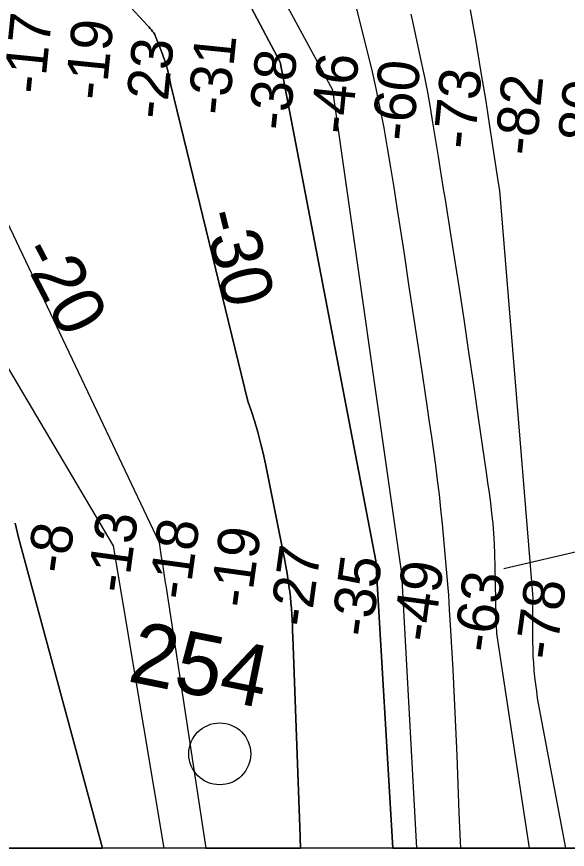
# Model space of a CAD drawing. Extents: x 3263578 to 3301413, y 764927 to 798602.
# Drawn here: x 3293459 to 3294349, y 775829 to 777176 of the extents above; entities that cross this region are included whole.
import ezdxf

# ---------------------------------------------------------------- set-up
doc = ezdxf.new("R2010")
doc.units = 0
for name, color, linetype in [('V-GRID-FRAM', 7, 'Continuous'), ('V-RIVR-IDEN', 7, 'Continuous'), ('V-RIVR-MILE', 7, 'Continuous'), ('V-RIVR-RANG', 7, 'Continuous'), ('V-TOPO-DPTH', 7, 'Continuous'), ('V-TOPO-MAJR', 7, 'Continuous'), ('V-TOPO-MINR', 7, 'Continuous'), ('V-TOPO-MINR-IDEN', 7, 'Continuous')]:
    doc.layers.add(name, color=color, linetype=linetype)

msp = doc.modelspace()

# ---------------------------------------------------------------- linework, layer by layer
at = {"layer": 'V-GRID-FRAM'}
msp.add_lwpolyline([(3267734.9, 794015.5), (3299171.2, 794017.8), (3299180.4, 775831.7), (3267728.3, 775829.4), (3267734.9, 794015.5)], dxfattribs=at)
at = {"layer": 'V-RIVR-MILE'}
msp.add_circle((3293787.3, 775983.8), 50, dxfattribs=at)
at = {"layer": 'V-RIVR-RANG'}
msp.add_line((3295454.3, 776563.8), (3294246.5, 776283), dxfattribs=at)
at = {"layer": 'V-TOPO-DPTH'}
msp.add_line((3294067, 775831.4), (3294863.1, 775831.4), dxfattribs=at)
for points in [[(3291696.8, 780032.1), (3291740, 779926.1), (3291975.7, 779377.2), (3292540.6, 778895.6), (3292910.4, 778592.4), (3293504.2, 777820.3), (3293884.8, 777102.1), (3294039.8, 776295.6), (3294067, 775831.4)], [(3291702.2, 780018.8), (3291740, 779926.1), (3291975.7, 779377.2), (3292540.6, 778895.6), (3292910.4, 778592.4), (3293504.2, 777820.3), (3293884.8, 777102.1), (3294039.8, 776295.6), (3294067, 775831.4), (3293918, 775831.3)], [(3293918, 775831.3), (3293916.8, 775865.1), (3293905.4, 776172.8), (3293905.1, 776181.9), (3293904.7, 776191.1), (3293904.2, 776200.3), (3293903.7, 776209.5), (3293903.1, 776218.6), (3293902.3, 776227.8), (3293901.4, 776236.9), (3293900.3, 776246.1), (3293899.6, 776251.7), (3293898, 776263.6), (3293896.2, 776275.5), (3293894.1, 776287.4), (3293891.9, 776299.2), (3293861.1, 776452.5), (3293857.4, 776469.7), (3293853.3, 776486.8), (3293848.7, 776503.8), (3293843.8, 776520.7), (3293838.4, 776537.5), (3293832.6, 776554.1), (3293708.4, 777065.1), (3293705.6, 777078.9), (3293702.2, 777092.5), (3293698.1, 777106), (3293693.3, 777119.2), (3293684.8, 777141), (3293683.6, 777143.8), (3293682.2, 777146.5), (3293680.6, 777149.2), (3293678.8, 777151.7), (3293676.9, 777154.1), (3293674.9, 777156.5), (3293672.9, 777158.9), (3293670.8, 777161.2), (3293605.1, 777232.8)], [(3293918, 775831.3), (3293916.8, 775865.1), (3293905.4, 776172.8), (3293905.1, 776181.9), (3293904.7, 776191.1), (3293904.2, 776200.3), (3293903.7, 776209.5), (3293903.1, 776218.6), (3293902.3, 776227.8), (3293901.4, 776236.9), (3293900.3, 776246.1), (3293899.6, 776251.7), (3293898, 776263.6), (3293896.2, 776275.5), (3293894.1, 776287.4), (3293891.9, 776299.2), (3293861.1, 776452.5), (3293857.4, 776469.7), (3293853.3, 776486.8), (3293848.7, 776503.8), (3293843.8, 776520.7), (3293838.4, 776537.5), (3293832.6, 776554.1), (3293708.4, 777065.1), (3293705.6, 777078.9), (3293702.2, 777092.5), (3293698.1, 777106), (3293693.3, 777119.2), (3293684.8, 777141), (3293683.6, 777143.8), (3293682.2, 777146.5), (3293680.6, 777149.2), (3293678.8, 777151.7), (3293676.9, 777154.1), (3293674.9, 777156.5), (3293672.9, 777158.9), (3293670.8, 777161.2), (3293605.1, 777232.8)], [(3293306.8, 777130.6), (3293689.2, 776325.3), (3293691.1, 776313.8), (3293692.9, 776302.3), (3293694.7, 776290.8), (3293696.5, 776279.2), (3293699.2, 776260.7), (3293699.6, 776258.4), (3293700.1, 776256.2), (3293765, 775831.3), (3293597.8, 775831.3)], [(3293306.8, 777130.6), (3293689.2, 776325.3), (3293691.1, 776313.8), (3293692.9, 776302.3), (3293694.7, 776290.8), (3293696.5, 776279.2), (3293699.2, 776260.7), (3293699.6, 776258.4), (3293700.1, 776256.2), (3293765, 775831.3), (3293918, 775831.3)], [(3293245.1, 775831.3), (3293597.8, 775831.3), (3293461.9, 776333.8), (3293456.5, 776356.7)], [(3293597.8, 775831.3), (3293461.9, 776333.8), (3293456.5, 776356.7)]]:
    msp.add_lwpolyline(points, dxfattribs=at)
at = {"layer": 'V-TOPO-MAJR'}
msp.add_lwpolyline([(3294105.7, 775831.4), (3294081.4, 776275.6), (3293970.1, 777057), (3293565.4, 777804.3), (3293239.3, 778564.9)], dxfattribs=at)
at = {"layer": 'V-TOPO-MINR'}
for p, q in [((3294005.5, 777199.1), (3294024.7, 777123.1)), ((3294096, 777179.5), (3294099.8, 777163.2)), ((3294099.8, 777163.2), (3294112.9, 777102.3)), ((3294024.7, 777123.1), (3294032.4, 777091.4)), ((3294112.9, 777102.3), (3294118, 777077.9)), ((3294032.4, 777091.4), (3294039.6, 777059.7)), ((3294118, 777077.9), (3294122.8, 777053.4)), ((3294039.6, 777059.7), (3294046.1, 777027.8)), ((3294122.8, 777053.4), (3294127.2, 777028.9)), ((3294046.1, 777027.8), (3294052.3, 776995.8)), ((3294127.2, 777028.9), (3294131.3, 777004.3)), ((3294131.3, 777004.3), (3294140.1, 776949.4)), ((3294052.3, 776995.8), (3294057.9, 776963.8)), ((3294057.9, 776963.8), (3294063.4, 776931.7)), ((3294140.1, 776949.4), (3294142.9, 776932)), ((3294063.4, 776931.7), (3294068.6, 776899.5)), ((3294142.9, 776932), (3294145.7, 776914.6)), ((3294145.7, 776914.6), (3294148.6, 776897.3)), ((3294068.6, 776899.5), (3294073.6, 776867.3)), ((3294148.6, 776897.3), (3294151.4, 776879.9)), ((3294151.4, 776879.9), (3294154.2, 776862.5)), ((3294073.6, 776867.3), (3294085.1, 776792.1)), ((3294154.2, 776862.5), (3294157, 776845.2)), ((3294157, 776845.2), (3294159.8, 776827.8)), ((3294159.8, 776827.8), (3294162.5, 776810.4)), ((3294162.5, 776810.4), (3294173.4, 776739.3)), ((3294085.1, 776792.1), (3294092.5, 776742.8)), ((3294092.5, 776742.8), (3294100, 776693.6)), ((3294173.4, 776739.3), (3294181.5, 776686.3)), ((3294100, 776693.6), (3294107.4, 776644.4)), ((3294181.5, 776686.3), (3294189.4, 776633.3)), ((3294107.4, 776644.4), (3294114.7, 776595.1)), ((3294189.4, 776633.3), (3294197.3, 776580.3)), ((3294114.7, 776595.1), (3294122.5, 776543.3)), ((3294197.3, 776580.3), (3294205.1, 776527.3)), ((3294122.5, 776543.3), (3294125.9, 776520)), ((3294125.9, 776520), (3294129.3, 776496.6)), ((3294205.1, 776527.3), (3294217.9, 776438.9)), ((3294129.3, 776496.6), (3294132.6, 776473.2)), ((3294132.6, 776473.2), (3294135.8, 776449.8)), ((3294135.8, 776449.8), (3294138.8, 776426.4)), ((3294217.9, 776438.9), (3294220.2, 776422.5)), ((3294138.8, 776426.4), (3294141.7, 776402.9)), ((3294220.2, 776422.5), (3294222.5, 776406)), ((3294141.7, 776402.9), (3294144.2, 776379.4)), ((3294222.5, 776406), (3294224.6, 776389.4)), ((3294224.6, 776389.4), (3294226.7, 776372.9)), ((3294144.2, 776379.4), (3294146.5, 776355.9)), ((3294226.7, 776372.9), (3294228.4, 776356.4)), ((3294228.4, 776356.4), (3294229.8, 776339.8)), ((3294146.5, 776355.9), (3294152.8, 776288.1)), ((3294229.8, 776339.8), (3294230.7, 776323.2)), ((3294230.7, 776323.2), (3294231.3, 776306.6)), ((3294231.3, 776306.6), (3294231.7, 776286)), ((3294152.8, 776288.1), (3294154.8, 776264.2)), ((3294231.7, 776286), (3294232.3, 776259)), ((3294154.8, 776264.2), (3294156.7, 776240.3)), ((3294232.3, 776259), (3294232.9, 776232.1)), ((3294156.7, 776240.3), (3294158.3, 776216.4)), ((3294232.9, 776232.1), (3294233.7, 776205.1)), ((3294158.3, 776216.4), (3294159.8, 776192.5)), ((3294233.7, 776205.1), (3294234.5, 776178.2)), ((3294159.8, 776192.5), (3294163.7, 776119.9)), ((3294234.5, 776178.2), (3294287.2, 775831.4)), ((3294163.7, 776119.9), (3294166, 776073.7)), ((3294166, 776073.7), (3294168.2, 776027.4)), ((3294168.2, 776027.4), (3294170.2, 775981.1)), ((3294170.2, 775981.1), (3294172, 775934.9)), ((3294172, 775934.9), (3294173.9, 775888.6)), ((3294173.9, 775888.6), (3294176, 775842.3)), ((3294176, 775842.3), (3294176.6, 775831.4))]:
    msp.add_line(p, q, dxfattribs=at)
for points in [[(3294067, 775831.4), (3294039.8, 776295.6), (3293884.8, 777102.1), (3293504.2, 777820.3), (3292910.4, 778592.4), (3292540.6, 778895.6), (3291975.7, 779377.2), (3291740, 779926.1), (3291696.8, 780032.1)], [(3293605.1, 777232.8), (3293670.8, 777161.2), (3293672.9, 777158.9), (3293674.9, 777156.5), (3293676.9, 777154.1), (3293678.8, 777151.7), (3293680.6, 777149.2), (3293682.2, 777146.5), (3293683.6, 777143.8), (3293684.8, 777141), (3293693.3, 777119.2), (3293698.1, 777106), (3293702.2, 777092.5), (3293705.6, 777078.9), (3293708.4, 777065.1), (3293832.6, 776554.1), (3293838.4, 776537.5), (3293843.8, 776520.7), (3293848.7, 776503.8), (3293853.3, 776486.8), (3293857.4, 776469.7), (3293861.1, 776452.5), (3293891.9, 776299.2), (3293894.1, 776287.4), (3293896.2, 776275.5), (3293898, 776263.6), (3293899.6, 776251.7), (3293900.3, 776246.1), (3293901.4, 776236.9), (3293902.3, 776227.8), (3293903.1, 776218.6), (3293903.7, 776209.5), (3293904.2, 776200.3), (3293904.7, 776191.1), (3293905.1, 776181.9), (3293905.4, 776172.8), (3293916.8, 775865.1), (3293918, 775831.3)], [(3294191.8, 777186.4), (3294196.2, 777162.6), (3294200.4, 777138.7), (3294209.4, 777085.4), (3294213, 777063.7), (3294216.5, 777042.1), (3294219.9, 777020.4), (3294223.2, 776998.8), (3294237, 776907.2), (3294239.2, 776894.4), (3294293.1, 776235.7), (3294293, 776228.1), (3294292.9, 776220.6), (3294292.9, 776213.1), (3294292.9, 776205.5), (3294292.9, 776165), (3294293.1, 776153.5), (3294293.4, 776142), (3294294.1, 776130.6), (3294295, 776119.1), (3294296.1, 776107.7), (3294297.4, 776096.3), (3294298.9, 776084.9), (3294300.5, 776073.6), (3294346.2, 775831.4)], [(3293108.9, 777175.6), (3293615.1, 776320), (3293696.7, 775831.3)], [(3293306.8, 777130.6), (3293689.2, 776325.3), (3293691.1, 776313.8), (3293692.9, 776302.3), (3293694.7, 776290.8), (3293696.5, 776279.2), (3293699.2, 776260.7), (3293699.6, 776258.4), (3293700.1, 776256.2), (3293765, 775831.3)], [(3293456.5, 776356.7), (3293461.9, 776333.8), (3293597.8, 775831.3)]]:
    msp.add_lwpolyline(points, dxfattribs=at)

# ---------------------------------------------------------------- texts
at = {"layer": 'V-RIVR-IDEN'}
msp.add_text('254', height=100, rotation=348.5743, dxfattribs=at).set_placement((3293636.4, 776101.6))
at = {"layer": 'V-RIVR-RANG'}
for s, rotation, p in [('-17', 84.2575, (3293503.5, 777049)), ('-19', 84.2575, (3293603, 777039)), ('-23', 84.2575, (3293700.4, 777008.5)), ('-31', 84.2575, (3293801.5, 777014.8)), ('-38', 84.2575, (3293899.6, 776990.1)), ('-46', 84.2575, (3293999.5, 776984)), ('-60', 84.2575, (3294098.8, 776972.9)), ('-73', 84.2575, (3294198, 776959.8)), ('-82', 84.2575, (3294297.5, 776949.5)), ('-80', 84.2575, (3294397.2, 776941.1)), ('-13', 82.2052, (3293638.2, 776242)), ('-18', 82.2052, (3293737.6, 776230.8)), ('-8', 82.2052, (3293541.6, 776273.6)), ('-19', 82.2052, (3293836.8, 776217.8)), ('-27', 82.2052, (3293933.5, 776187)), ('-35', 82.2052, (3294032.3, 776171)), ('-49', 82.2052, (3294132.1, 776162.7)), ('-63', 82.2052, (3294230.6, 776145.5)), ('-78', 82.2052, (3294330, 776133.8))]:
    msp.add_text(s, height=67, rotation=rotation, dxfattribs=at).set_placement(p)
at = {"layer": 'V-TOPO-MINR-IDEN'}
for s, rotation, p in [('-30', 283.8564, (3293758.8, 776856.2)), ('-20', 297.4521, (3293462, 776795.4))]:
    msp.add_text(s, height=83, rotation=rotation, dxfattribs=at).set_placement(p)

doc.saveas('drawing.dxf')
